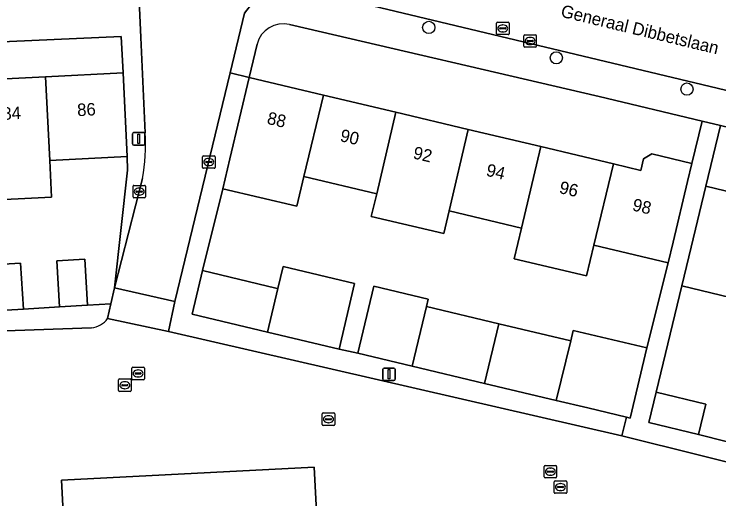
# Model space of a CAD drawing. Extents: x 161084 to 161928, y 385354 to 386522.
# Drawn here: x 161331.4 to 161387.9, y 385813.1 to 385852 of the extents above; entities that cross this region are included whole.
import ezdxf

# ---------------------------------------------------------------- set-up
doc = ezdxf.new("R2010")
doc.units = 0
for name, color, linetype in [('IMGEO_Boom', 7, 'Continuous'), ('IMGEO_Erf', 7, 'Continuous'), ('IMGEO_Kolk', 7, 'Continuous'), ('IMGEO_Lichtmast', 7, 'Continuous'), ('IMGEO_Muur', 7, 'Continuous'), ('IMGEO_Openbare_ruimte_label', 7, 'Continuous'), ('IMGEO_Pand', 7, 'Continuous'), ('IMGEO_Pand_nummerreeks', 7, 'Continuous'), ('IMGEO_Rijbaan_lokaal_open', 7, 'Continuous'), ('IMGEO_Rioolput', 7, 'Continuous'), ('IMGEO_Voetpad_open', 7, 'Continuous')]:
    doc.layers.add(name, color=color, linetype=linetype)

msp = doc.modelspace()

# ---------------------------------------------------------------- linework, layer by layer
at = {"layer": 'IMGEO_Boom'}
for centre in [(161364.66, 385850.897), (161374.883, 385848.457), (161385.35, 385845.96)]:
    msp.add_circle(centre, 0.489, dxfattribs=at)
at = {"layer": 'IMGEO_Erf'}
for points in [[(161378.321, 385845.368), (161353.49, 385851.125)], [(161328.019, 385846.648), (161333.962, 385846.944), (161340.17, 385847.253), (161340.012, 385850.171), (161313.744, 385848.993)], [(161350.904, 385849.551), (161350.267, 385846.887), (161356.234, 385845.473), (161362.032, 385844.099), (161367.83, 385842.725), (161373.629, 385841.35), (161379.457, 385839.969), (161381.647, 385839.45), (161381.866, 385840.374), (161382.535, 385840.771), (161385.737, 385840.012), (161386.576, 385843.385), (161378.321, 385845.368)], [(161340.52, 385839.462), (161340.503, 385840.562), (161334.295, 385840.253), (161334.441, 385837.315), (161328.499, 385837.019)], [(161328.757, 385831.839), (161331.956, 385832.031), (161332.177, 385828.347), (161335.082, 385828.521), (161334.861, 385832.215), (161337.097, 385832.349), (161337.318, 385828.655), (161339.191, 385828.767), (161339.47, 385830.037), (161340.52, 385839.462)], [(161391.14, 385828.72), (161384.932, 385830.212), (161382.883, 385821.686), (161386.861, 385820.721), (161386.272, 385818.291), (161388.5, 385817.751)]]:
    msp.add_lwpolyline(points, dxfattribs=at)
for points in [[(161388.04, 385843.033), (161386.849, 385838.175), (161393.056, 385836.681), (161399.084, 385835.23), (161405.111, 385833.78), (161411.139, 385832.329), (161417.167, 385830.878), (161423.195, 385829.427), (161429.223, 385827.976), (161435.25, 385826.525), (161441.278, 385825.075), (161447.306, 385823.624), (161453.334, 385822.173), (161459.362, 385820.722), (161465.569, 385819.228), (161466.809, 385824.108), (161438.833, 385830.83)], [(161371.5, 385832.368), (161372.084, 385834.831), (161366.286, 385836.205), (161365.856, 385834.391), (161360.057, 385835.765), (161360.487, 385837.58), (161354.647, 385838.964), (161354.081, 385836.579), (161348.156, 385837.984), (161346.528, 385831.421), (161352.416, 385830.025), (161352.564, 385829.99), (161352.984, 385831.762), (161358.722, 385830.401), (161357.476, 385825.146), (161358.978, 385824.807), (161360.253, 385830.176), (161364.612, 385829.139), (161364.473, 385828.551), (161370.268, 385827.173), (161376.031, 385825.802), (161376.233, 385826.638), (161382.138, 385825.241), (161383.848, 385832.043), (161377.882, 385833.457), (161377.298, 385830.994)]]:
    msp.add_lwpolyline(points, close=True, dxfattribs=at)
msp.add_arc((161353, 385849.018), 2.163, 76.9143, 165.7402, dxfattribs=at)
at = {"layer": 'IMGEO_Kolk'}
for p, q in [((161372.278, 385849.382), (161372.278, 385850.234)), ((161372.353, 385850.308), (161373.205, 385850.308)), ((161372.766, 385850.088), (161372.791, 385850.088)), ((161373.279, 385850.234), (161373.279, 385849.382)), ((161372.537, 385849.802), (161372.537, 385849.814)), ((161372.975, 385849.765), (161372.577, 385849.765)), ((161372.58, 385849.851), (161372.978, 385849.851)), ((161372.789, 385849.528), (161372.764, 385849.528)), ((161373.021, 385849.814), (161373.021, 385849.802)), ((161373.205, 385849.308), (161372.353, 385849.308)), ((161346.535, 385839.691), (161346.535, 385840.543)), ((161346.61, 385840.617), (161347.462, 385840.617)), ((161347.023, 385840.397), (161347.048, 385840.397)), ((161347.536, 385840.543), (161347.536, 385839.691)), ((161346.794, 385840.111), (161346.794, 385840.123)), ((161347.232, 385840.074), (161346.834, 385840.074)), ((161346.837, 385840.16), (161347.235, 385840.16)), ((161347.046, 385839.837), (161347.021, 385839.837)), ((161347.278, 385840.123), (161347.278, 385840.111)), ((161347.462, 385839.617), (161346.61, 385839.617)), ((161340.965, 385837.324), (161340.965, 385838.176)), ((161341.04, 385838.25), (161341.892, 385838.25)), ((161341.966, 385838.176), (161341.966, 385837.324)), ((161341.224, 385837.744), (161341.224, 385837.756)), ((161341.662, 385837.707), (161341.264, 385837.707)), ((161341.267, 385837.793), (161341.665, 385837.793)), ((161341.453, 385838.03), (161341.478, 385838.03)), ((161341.708, 385837.756), (161341.708, 385837.744)), ((161341.892, 385837.25), (161341.04, 385837.25)), ((161341.476, 385837.47), (161341.451, 385837.47)), ((161340.872, 385822.762), (161340.872, 385823.614)), ((161340.947, 385823.688), (161341.799, 385823.688)), ((161341.36, 385823.468), (161341.385, 385823.468)), ((161341.873, 385823.614), (161341.873, 385822.762)), ((161341.131, 385823.182), (161341.131, 385823.194)), ((161341.569, 385823.145), (161341.171, 385823.145)), ((161341.174, 385823.231), (161341.572, 385823.231)), ((161341.383, 385822.908), (161341.358, 385822.908)), ((161341.615, 385823.194), (161341.615, 385823.182)), ((161341.799, 385822.688), (161340.947, 385822.688)), ((161356.2, 385820.027), (161357.052, 385820.027)), ((161356.125, 385819.101), (161356.125, 385819.953)), ((161356.384, 385819.521), (161356.384, 385819.533)), ((161356.822, 385819.484), (161356.424, 385819.484)), ((161356.427, 385819.57), (161356.825, 385819.57)), ((161356.613, 385819.807), (161356.638, 385819.807)), ((161356.868, 385819.533), (161356.868, 385819.521)), ((161357.126, 385819.953), (161357.126, 385819.101)), ((161357.052, 385819.027), (161356.2, 385819.027)), ((161356.636, 385819.247), (161356.611, 385819.247)), ((161373.904, 385814.901), (161373.904, 385815.753)), ((161373.979, 385815.827), (161374.831, 385815.827)), ((161374.392, 385815.607), (161374.417, 385815.607)), ((161374.905, 385815.753), (161374.905, 385814.901)), ((161374.163, 385815.321), (161374.163, 385815.333)), ((161374.601, 385815.284), (161374.203, 385815.284)), ((161374.206, 385815.37), (161374.604, 385815.37)), ((161374.415, 385815.047), (161374.39, 385815.047)), ((161374.647, 385815.333), (161374.647, 385815.321)), ((161374.831, 385814.827), (161373.979, 385814.827))]:
    msp.add_line(p, q, dxfattribs=at)
for points in [[(161372.278, 385849.382), (161372.278, 385850.234)], [(161372.353, 385850.308), (161373.205, 385850.308)], [(161373.279, 385850.234), (161373.279, 385849.382)], [(161373.205, 385849.308), (161372.353, 385849.308)], [(161346.535, 385839.691), (161346.535, 385840.543)], [(161346.61, 385840.617), (161347.462, 385840.617)], [(161347.536, 385840.543), (161347.536, 385839.691)], [(161347.462, 385839.617), (161346.61, 385839.617)], [(161340.965, 385837.324), (161340.965, 385838.176)], [(161341.04, 385838.25), (161341.892, 385838.25)], [(161341.966, 385838.176), (161341.966, 385837.324)], [(161341.892, 385837.25), (161341.04, 385837.25)], [(161340.872, 385822.762), (161340.872, 385823.614)], [(161340.947, 385823.688), (161341.799, 385823.688)], [(161341.873, 385823.614), (161341.873, 385822.762)], [(161341.799, 385822.688), (161340.947, 385822.688)], [(161356.2, 385820.027), (161357.052, 385820.027)], [(161356.125, 385819.101), (161356.125, 385819.953)], [(161357.126, 385819.953), (161357.126, 385819.101)], [(161357.052, 385819.027), (161356.2, 385819.027)], [(161373.904, 385814.901), (161373.904, 385815.753)], [(161373.979, 385815.827), (161374.831, 385815.827)], [(161374.905, 385815.753), (161374.905, 385814.901)], [(161374.831, 385814.827), (161373.979, 385814.827)]]:
    msp.add_lwpolyline(points, dxfattribs=at)
for centre, radius, start, end in [((161372.355, 385850.232), 0.0765, 91.552, 178.448), ((161372.355, 385850.232), 0.0765, 91.552, 178.448), ((161373.203, 385850.232), 0.0765, 1.552, 88.448), ((161373.203, 385850.232), 0.0765, 1.552, 88.448), ((161372.355, 385849.384), 0.0765, 181.552, 268.448), ((161372.355, 385849.384), 0.0765, 181.552, 268.448), ((161372.577, 385849.811), 0.0403, 85.8775, 175.7526), ((161372.574, 385849.801), 0.0366, 178.938, 274.7102), ((161372.978, 385849.808), 0.043, 264.8664, 352.4533), ((161372.982, 385849.813), 0.0386, 1.7309, 96.639), ((161373.203, 385849.384), 0.0765, 271.552, 358.448), ((161373.203, 385849.384), 0.0765, 271.552, 358.448), ((161346.612, 385840.541), 0.0765, 91.552, 178.448), ((161346.612, 385840.541), 0.0765, 91.552, 178.448), ((161347.46, 385840.541), 0.0765, 1.552, 88.448), ((161347.46, 385840.541), 0.0765, 1.552, 88.448), ((161346.834, 385840.12), 0.0403, 85.8775, 175.7526), ((161346.831, 385840.11), 0.0366, 178.938, 274.7102), ((161347.235, 385840.117), 0.043, 264.8664, 352.4533), ((161347.239, 385840.122), 0.0386, 1.7309, 96.639), ((161346.612, 385839.693), 0.0765, 181.552, 268.448), ((161346.612, 385839.693), 0.0765, 181.552, 268.448), ((161347.46, 385839.693), 0.0765, 271.552, 358.448), ((161347.46, 385839.693), 0.0765, 271.552, 358.448), ((161341.042, 385838.174), 0.0765, 91.552, 178.448), ((161341.042, 385838.174), 0.0765, 91.552, 178.448), ((161341.89, 385838.174), 0.0765, 1.552, 88.448), ((161341.89, 385838.174), 0.0765, 1.552, 88.448), ((161341.264, 385837.753), 0.0403, 85.8775, 175.7526), ((161341.261, 385837.743), 0.0366, 178.938, 274.7102), ((161341.665, 385837.75), 0.043, 264.8664, 352.4533), ((161341.669, 385837.755), 0.0386, 1.7309, 96.639), ((161341.042, 385837.326), 0.0765, 181.552, 268.448), ((161341.042, 385837.326), 0.0765, 181.552, 268.448), ((161341.89, 385837.326), 0.0765, 271.552, 358.448), ((161341.89, 385837.326), 0.0765, 271.552, 358.448), ((161340.949, 385823.612), 0.0765, 91.552, 178.448), ((161340.949, 385823.612), 0.0765, 91.552, 178.448), ((161341.797, 385823.612), 0.0765, 1.552, 88.448), ((161341.797, 385823.612), 0.0765, 1.552, 88.448), ((161341.171, 385823.191), 0.0403, 85.8775, 175.7526), ((161341.168, 385823.181), 0.0366, 178.938, 274.7102), ((161341.572, 385823.188), 0.043, 264.8664, 352.4533), ((161341.576, 385823.193), 0.0386, 1.7309, 96.639), ((161340.949, 385822.764), 0.0765, 181.552, 268.448), ((161340.949, 385822.764), 0.0765, 181.552, 268.448), ((161341.797, 385822.764), 0.0765, 271.552, 358.448), ((161341.797, 385822.764), 0.0765, 271.552, 358.448), ((161356.202, 385819.951), 0.0765, 91.552, 178.448), ((161356.202, 385819.951), 0.0765, 91.552, 178.448), ((161357.05, 385819.951), 0.0765, 1.552, 88.448), ((161357.05, 385819.951), 0.0765, 1.552, 88.448), ((161356.424, 385819.53), 0.0403, 85.8775, 175.7526), ((161356.421, 385819.52), 0.0366, 178.938, 274.7102), ((161356.825, 385819.527), 0.043, 264.8664, 352.4533), ((161356.829, 385819.532), 0.0386, 1.7309, 96.639), ((161356.202, 385819.103), 0.0765, 181.552, 268.448), ((161356.202, 385819.103), 0.0765, 181.552, 268.448), ((161357.05, 385819.103), 0.0765, 271.552, 358.448), ((161357.05, 385819.103), 0.0765, 271.552, 358.448), ((161373.981, 385815.751), 0.0765, 91.552, 178.448), ((161373.981, 385815.751), 0.0765, 91.552, 178.448), ((161374.829, 385815.751), 0.0765, 1.552, 88.448), ((161374.829, 385815.751), 0.0765, 1.552, 88.448), ((161374.203, 385815.33), 0.0403, 85.8775, 175.7526), ((161374.2, 385815.32), 0.0366, 178.938, 274.7102), ((161374.604, 385815.327), 0.043, 264.8664, 352.4533), ((161374.608, 385815.332), 0.0386, 1.7309, 96.639), ((161373.981, 385814.903), 0.0765, 181.552, 268.448), ((161373.981, 385814.903), 0.0765, 181.552, 268.448), ((161374.829, 385814.903), 0.0765, 271.552, 358.448), ((161374.829, 385814.903), 0.0765, 271.552, 358.448)]:
    msp.add_arc(centre, radius, start, end, dxfattribs=at)
for centre, major_axis, ratio, start_param, end_param in [((161372.765, 385849.808), (-0.387, 0.002), 0.722429, 4.712389, 7.853982), ((161372.79, 385849.808), (-0.39, 0.002), 0.717154, 1.570796, 4.712389), ((161347.022, 385840.117), (-0.387, 0.002), 0.722429, 4.712389, 7.853982), ((161347.047, 385840.117), (-0.39, 0.002), 0.717154, 1.570796, 4.712389), ((161341.452, 385837.75), (-0.387, 0.002), 0.722429, 4.712389, 7.853982), ((161341.477, 385837.75), (-0.39, 0.002), 0.717154, 1.570796, 4.712389), ((161341.359, 385823.188), (-0.387, 0.002), 0.722429, 4.712389, 7.853982), ((161341.384, 385823.188), (-0.39, 0.002), 0.717154, 1.570796, 4.712389), ((161356.612, 385819.527), (-0.387, 0.002), 0.722429, 4.712389, 7.853982), ((161356.637, 385819.527), (-0.39, 0.002), 0.717154, 1.570796, 4.712389), ((161374.391, 385815.327), (-0.387, 0.002), 0.722429, 4.712389, 7.853982), ((161374.416, 385815.327), (-0.39, 0.002), 0.717154, 1.570796, 4.712389)]:
    msp.add_ellipse(centre, major_axis=major_axis, ratio=ratio, start_param=start_param, end_param=end_param, dxfattribs=at)
at = {"layer": 'IMGEO_Lichtmast'}
for p, q in [((161340.924, 385841.569), (161340.924, 385842.369)), ((161340.924, 385842.369), (161340.924, 385841.569)), ((161341.024, 385842.469), (161341.814, 385842.469)), ((161341.814, 385842.469), (161341.024, 385842.469)), ((161341.914, 385842.369), (161341.914, 385841.569)), ((161341.914, 385841.569), (161341.914, 385842.369)), ((161341.814, 385841.469), (161341.024, 385841.469)), ((161341.024, 385841.469), (161341.814, 385841.469)), ((161360.984, 385822.723), (161360.984, 385823.523)), ((161360.984, 385823.523), (161360.984, 385822.723)), ((161361.084, 385823.623), (161361.874, 385823.623)), ((161361.874, 385823.623), (161361.084, 385823.623)), ((161361.974, 385823.523), (161361.974, 385822.723)), ((161361.974, 385822.723), (161361.974, 385823.523)), ((161361.874, 385822.623), (161361.084, 385822.623)), ((161361.084, 385822.623), (161361.874, 385822.623))]:
    msp.add_line(p, q, dxfattribs=at)
for points in [[(161341.344, 385842.344), (161341.494, 385842.344), (161341.494, 385841.594), (161341.344, 385841.594), (161341.344, 385842.344)], [(161361.404, 385823.498), (161361.554, 385823.498), (161361.554, 385822.748), (161361.404, 385822.748), (161361.404, 385823.498)]]:
    msp.add_lwpolyline(points, dxfattribs=at)
for centre, start, end in [((161341.024, 385842.369), 90, 180), ((161341.024, 385842.369), 90, 180), ((161341.814, 385842.369), 0, 90), ((161341.814, 385842.369), 360, 90), ((161341.024, 385841.569), 180, 270), ((161341.024, 385841.569), 180, 270), ((161341.814, 385841.569), 270, 0), ((161341.814, 385841.569), 270, 0), ((161361.084, 385823.523), 90, 180), ((161361.084, 385823.523), 90, 180), ((161361.874, 385823.523), 0, 90), ((161361.874, 385823.523), 360, 90), ((161361.084, 385822.723), 180, 270), ((161361.084, 385822.723), 180, 270), ((161361.874, 385822.723), 270, 0), ((161361.874, 385822.723), 270, 0)]:
    msp.add_arc(centre, 0.1, start, end, dxfattribs=at)
at = {"layer": 'IMGEO_Muur'}
msp.add_lwpolyline([(161348.156, 385837.984), (161346.528, 385831.421)], dxfattribs=at)
at = {"layer": 'IMGEO_Pand'}
for points in [[(161340.17, 385847.253), (161333.962, 385846.944), (161334.295, 385840.253), (161340.503, 385840.562)], [(161333.962, 385846.944), (161328.019, 385846.648), (161328.499, 385837.019), (161334.441, 385837.315), (161334.295, 385840.253)], [(161348.156, 385837.984), (161354.081, 385836.579), (161354.647, 385838.964), (161356.234, 385845.473), (161350.267, 385846.887), (161348.721, 385840.368)], [(161354.647, 385838.964), (161360.487, 385837.58), (161362.032, 385844.099), (161356.234, 385845.473)], [(161367.83, 385842.725), (161362.032, 385844.099), (161360.487, 385837.58), (161360.057, 385835.765), (161365.856, 385834.391), (161366.286, 385836.205)], [(161366.286, 385836.205), (161372.084, 385834.831), (161373.629, 385841.35), (161367.83, 385842.725)], [(161379.457, 385839.969), (161373.629, 385841.35), (161372.084, 385834.831), (161371.5, 385832.368), (161377.298, 385830.994), (161377.882, 385833.457)], [(161377.882, 385833.457), (161383.848, 385832.043), (161384.24, 385833.697), (161385.393, 385838.562), (161385.737, 385840.012), (161382.535, 385840.771), (161381.866, 385840.374), (161381.647, 385839.45), (161379.457, 385839.969)], [(161393.056, 385836.681), (161386.849, 385838.175), (161385.679, 385833.314), (161384.932, 385830.212), (161391.14, 385828.72)], [(161328.941, 385828.152), (161332.177, 385828.347), (161331.956, 385832.031), (161328.757, 385831.839)], [(161337.318, 385828.655), (161337.097, 385832.349), (161334.861, 385832.215), (161335.082, 385828.521)], [(161352.564, 385829.99), (161352.416, 385830.025), (161346.528, 385831.421), (161345.702, 385827.937), (161351.739, 385826.506)], [(161358.722, 385830.401), (161352.984, 385831.762), (161352.564, 385829.99), (161351.739, 385826.506), (161357.476, 385825.146)], [(161364.473, 385828.551), (161364.612, 385829.139), (161360.253, 385830.176), (161358.978, 385824.807), (161363.341, 385823.77)], [(161370.268, 385827.173), (161364.473, 385828.551), (161363.341, 385823.77), (161369.136, 385822.392)], [(161376.031, 385825.802), (161370.268, 385827.173), (161369.136, 385822.392), (161374.876, 385821.027)], [(161382.138, 385825.241), (161376.233, 385826.638), (161376.031, 385825.802), (161374.876, 385821.027), (161377.399, 385820.427), (161380.498, 385819.69), (161380.808, 385819.616)], [(161382.883, 385821.686), (161382.294, 385819.256), (161386.272, 385818.291), (161386.861, 385820.721)], [(161355.473, 385815.698), (161335.232, 385814.645), (161337.206, 385776.693), (161342.2, 385776.953), (161357.219, 385777.711), (161355.61, 385809.61), (161355.789, 385809.619)]]:
    msp.add_lwpolyline(points, close=True, dxfattribs=at)
at = {"layer": 'IMGEO_Rijbaan_lokaal_open'}
for points in [[(161322.316, 385868.902), (161318.268, 385869.886), (161310.394, 385871.792), (161308.736, 385864.946), (161339.719, 385857.509), (161351.902, 385854.625), (161361.37, 385852.342), (161406.44, 385841.585), (161439.496, 385833.681), (161487.09, 385822.28), (161490.645, 385821.437), (161540.178, 385809.69), (161553.334, 385806.533), (161560.913, 385804.952), (161564.397, 385804.459), (161572.843, 385803.627), (161581.329, 385803.552), (161583.838, 385803.676), (161586.385, 385803.89), (161616.338, 385805.286)], [(161348.747, 385847.248), (161349.906, 385852.028), (161351.902, 385854.625), (161339.719, 385857.509), (161341.404, 385854.244), (161341.59, 385850.081), (161341.93, 385842.456)], [(161341.732, 385838.8), (161339.47, 385830.037), (161344.314, 385828.957), (161348.747, 385847.248)], [(161380.136, 385818.183), (161343.813, 385826.554), (161338.931, 385827.588)], [(161337.637, 385826.831), (161323.076, 385826.337)], [(161327.257, 385776.578), (161337.206, 385776.693), (161335.232, 385814.645), (161355.473, 385815.698), (161355.789, 385809.619), (161375.498, 385810.645), (161409.837, 385802.513), (161410.905, 385806.71), (161411.784, 385810.335), (161380.136, 385818.183)]]:
    msp.add_lwpolyline(points, dxfattribs=at)
msp.add_lwpolyline([(161344.314, 385828.957), (161339.47, 385830.037), (161339.191, 385828.767), (161338.931, 385827.588), (161343.813, 385826.554)], close=True, dxfattribs=at)
for centre, radius, start, end in [((161326.124, 385841.479), 15.836, 350.2618, 3.5383), ((161337.386, 385828.744), 1.929, 277.4631, 323.1929)]:
    msp.add_arc(centre, radius, start, end, dxfattribs=at)
at = {"layer": 'IMGEO_Rioolput'}
for p, q in [((161370.091, 385850.39), (161370.091, 385851.242)), ((161370.166, 385851.316), (161371.018, 385851.316)), ((161370.579, 385851.096), (161370.604, 385851.096)), ((161371.092, 385851.242), (161371.092, 385850.39)), ((161370.35, 385850.81), (161370.35, 385850.822)), ((161370.788, 385850.773), (161370.39, 385850.773)), ((161370.393, 385850.859), (161370.791, 385850.859)), ((161370.602, 385850.536), (161370.577, 385850.536)), ((161370.834, 385850.822), (161370.834, 385850.81)), ((161371.018, 385850.316), (161370.166, 385850.316)), ((161339.807, 385821.822), (161339.807, 385822.674)), ((161339.882, 385822.748), (161340.734, 385822.748)), ((161340.109, 385822.291), (161340.507, 385822.291)), ((161340.295, 385822.528), (161340.32, 385822.528)), ((161340.808, 385822.674), (161340.808, 385821.822)), ((161340.734, 385821.748), (161339.882, 385821.748)), ((161340.066, 385822.242), (161340.066, 385822.254)), ((161340.504, 385822.205), (161340.106, 385822.205)), ((161340.318, 385821.968), (161340.293, 385821.968)), ((161340.55, 385822.254), (161340.55, 385822.242)), ((161374.713, 385813.67), (161374.713, 385814.522)), ((161374.788, 385814.596), (161375.64, 385814.596)), ((161375.201, 385814.376), (161375.226, 385814.376)), ((161375.714, 385814.522), (161375.714, 385813.67)), ((161374.972, 385814.09), (161374.972, 385814.102)), ((161375.41, 385814.053), (161375.012, 385814.053)), ((161375.015, 385814.139), (161375.413, 385814.139)), ((161375.224, 385813.816), (161375.199, 385813.816)), ((161375.456, 385814.102), (161375.456, 385814.09)), ((161375.64, 385813.596), (161374.788, 385813.596))]:
    msp.add_line(p, q, dxfattribs=at)
for points in [[(161370.091, 385850.39), (161370.091, 385851.242)], [(161370.166, 385851.316), (161371.018, 385851.316)], [(161371.092, 385851.242), (161371.092, 385850.39)], [(161371.018, 385850.316), (161370.166, 385850.316)], [(161339.807, 385821.822), (161339.807, 385822.674)], [(161339.882, 385822.748), (161340.734, 385822.748)], [(161340.808, 385822.674), (161340.808, 385821.822)], [(161340.734, 385821.748), (161339.882, 385821.748)], [(161374.713, 385813.67), (161374.713, 385814.522)], [(161374.788, 385814.596), (161375.64, 385814.596)], [(161375.714, 385814.522), (161375.714, 385813.67)], [(161375.64, 385813.596), (161374.788, 385813.596)]]:
    msp.add_lwpolyline(points, dxfattribs=at)
for centre, radius, start, end in [((161370.168, 385851.24), 0.0765, 91.552, 178.448), ((161370.168, 385851.24), 0.0765, 91.552, 178.448), ((161371.016, 385851.24), 0.0765, 1.552, 88.448), ((161371.016, 385851.24), 0.0765, 1.552, 88.448), ((161370.39, 385850.819), 0.0403, 85.8775, 175.7526), ((161370.387, 385850.809), 0.0366, 178.938, 274.7102), ((161370.791, 385850.816), 0.043, 264.8664, 352.4533), ((161370.795, 385850.821), 0.0386, 1.7309, 96.639), ((161370.168, 385850.392), 0.0765, 181.552, 268.448), ((161370.168, 385850.392), 0.0765, 181.552, 268.448), ((161371.016, 385850.392), 0.0765, 271.552, 358.448), ((161371.016, 385850.392), 0.0765, 271.552, 358.448), ((161339.884, 385822.672), 0.0765, 91.552, 178.448), ((161339.884, 385822.672), 0.0765, 91.552, 178.448), ((161340.106, 385822.251), 0.0403, 85.8775, 175.7526), ((161340.511, 385822.253), 0.0386, 1.7309, 96.639), ((161340.732, 385822.672), 0.0765, 1.552, 88.448), ((161340.732, 385822.672), 0.0765, 1.552, 88.448), ((161339.884, 385821.824), 0.0765, 181.552, 268.448), ((161339.884, 385821.824), 0.0765, 181.552, 268.448), ((161340.103, 385822.241), 0.0366, 178.938, 274.7102), ((161340.507, 385822.248), 0.043, 264.8664, 352.4533), ((161340.732, 385821.824), 0.0765, 271.552, 358.448), ((161340.732, 385821.824), 0.0765, 271.552, 358.448), ((161374.79, 385814.52), 0.0765, 91.552, 178.448), ((161374.79, 385814.52), 0.0765, 91.552, 178.448), ((161375.638, 385814.52), 0.0765, 1.552, 88.448), ((161375.638, 385814.52), 0.0765, 1.552, 88.448), ((161375.012, 385814.099), 0.0403, 85.8775, 175.7526), ((161375.009, 385814.089), 0.0366, 178.938, 274.7102), ((161375.413, 385814.096), 0.043, 264.8664, 352.4533), ((161375.417, 385814.101), 0.0386, 1.7309, 96.639), ((161374.79, 385813.672), 0.0765, 181.552, 268.448), ((161374.79, 385813.672), 0.0765, 181.552, 268.448), ((161375.638, 385813.672), 0.0765, 271.552, 358.448), ((161375.638, 385813.672), 0.0765, 271.552, 358.448)]:
    msp.add_arc(centre, radius, start, end, dxfattribs=at)
for centre, major_axis, ratio, start_param, end_param in [((161370.578, 385850.816), (-0.387, 0.002), 0.722429, 4.712389, 7.853982), ((161370.603, 385850.816), (-0.39, 0.002), 0.717154, 1.570796, 4.712389), ((161340.294, 385822.248), (-0.387, 0.002), 0.722429, 4.712389, 7.853982), ((161340.319, 385822.248), (-0.39, 0.002), 0.717154, 1.570796, 4.712389), ((161375.2, 385814.096), (-0.387, 0.002), 0.722429, 4.712389, 7.853982), ((161375.225, 385814.096), (-0.39, 0.002), 0.717154, 1.570796, 4.712389)]:
    msp.add_ellipse(centre, major_axis=major_axis, ratio=ratio, start_param=start_param, end_param=end_param, dxfattribs=at)
at = {"layer": 'IMGEO_Voetpad_open'}
for points in [[(161341.93, 385842.456), (161341.59, 385850.081), (161341.404, 385854.244), (161339.719, 385857.509), (161308.736, 385864.946), (161305.945, 385865.616), (161300.869, 385866.835), (161299.018, 385867.307)], [(161406.44, 385841.585), (161361.37, 385852.342), (161351.902, 385854.625), (161349.906, 385852.028), (161348.747, 385847.248), (161350.267, 385846.887), (161350.904, 385849.551)], [(161353.49, 385851.125), (161378.321, 385845.368), (161386.576, 385843.385), (161388.04, 385843.033), (161438.833, 385830.83), (161466.809, 385824.108), (161468.662, 385823.663), (161500, 385816.134), (161552.134, 385803.608)], [(161294.023, 385847.84), (161313.744, 385848.993), (161340.012, 385850.171)], [(161340.012, 385850.171), (161340.17, 385847.253), (161340.503, 385840.562), (161340.52, 385839.462), (161339.47, 385830.037), (161341.732, 385838.8)], [(161412.603, 385811.906), (161406.578, 385813.367), (161400.551, 385814.828), (161398.355, 385815.361), (161394.525, 385816.29), (161392.281, 385816.834), (161388.5, 385817.751), (161386.272, 385818.291), (161382.294, 385819.256), (161382.883, 385821.686), (161384.932, 385830.212), (161385.679, 385833.314), (161386.849, 385838.175), (161388.04, 385843.033), (161386.576, 385843.385), (161385.737, 385840.012), (161385.393, 385838.562), (161384.24, 385833.697), (161383.848, 385832.043), (161382.138, 385825.241), (161380.808, 385819.616), (161380.498, 385819.69), (161380.136, 385818.183), (161411.784, 385810.335)], [(161338.931, 385827.588), (161339.191, 385828.767), (161337.318, 385828.655), (161335.082, 385828.521), (161332.177, 385828.347), (161328.941, 385828.152), (161326.876, 385828.028), (161322.979, 385827.856), (161323.076, 385826.337), (161337.637, 385826.831)]]:
    msp.add_lwpolyline(points, dxfattribs=at)
msp.add_lwpolyline([(161369.136, 385822.392), (161363.341, 385823.77), (161358.978, 385824.807), (161357.476, 385825.146), (161351.739, 385826.506), (161345.702, 385827.937), (161346.528, 385831.421), (161348.156, 385837.984), (161348.721, 385840.368), (161350.267, 385846.887), (161348.747, 385847.248), (161344.314, 385828.957), (161343.813, 385826.554), (161380.136, 385818.183), (161380.498, 385819.69), (161377.399, 385820.427), (161374.876, 385821.027)], close=True, dxfattribs=at)
for centre, radius, start, end in [((161353, 385849.018), 2.163, 76.9143, 165.7402), ((161326.124, 385841.479), 15.836, 350.2618, 3.5383), ((161337.386, 385828.744), 1.929, 277.4631, 323.1929)]:
    msp.add_arc(centre, radius, start, end, dxfattribs=at)

# ---------------------------------------------------------------- texts
at = {"layer": 'IMGEO_Openbare_ruimte_label'}
msp.add_text('Generaal Dibbetslaan', height=1, rotation=346.4641, dxfattribs=at).set_placement((161375.18, 385851.761))
at = {"layer": 'IMGEO_Pand_nummerreeks'}
for s, rotation, p in [('86', 2.8484, (161336.512, 385843.787)), ('84', 2.8484, (161330.52, 385843.488)), ('88', 346.6667, (161351.637, 385843.191)), ('90', 346.6667, (161357.492, 385841.804)), ('92', 346.6667, (161363.34, 385840.418)), ('94', 346.6667, (161369.197, 385839.03)), ('96', 346.6667, (161375.052, 385837.642)), ('98', 346.6667, (161380.909, 385836.254))]:
    msp.add_text(s, height=1, rotation=rotation, dxfattribs=at).set_placement(p)

doc.saveas('drawing.dxf')
